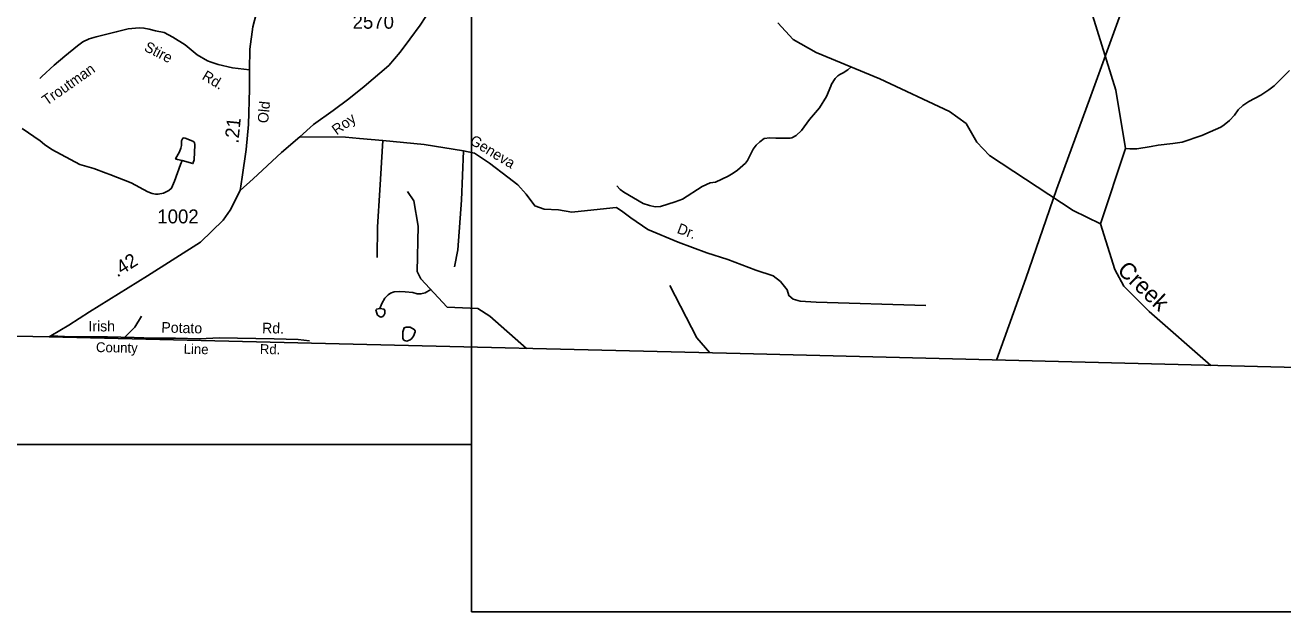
# Model space of a CAD drawing. Extents: x 1473865 to 1648260, y 639067 to 773536.
# Drawn here: x 1540112 to 1551434, y 639067 to 644351 of the extents above; entities that cross this region are included whole.
import ezdxf

# ---------------------------------------------------------------- set-up
doc = ezdxf.new("R2010")
doc.units = 0
for name, color, linetype in [('Exist Boundary Political CountyLine', 7, 'Continuous'), ('Exist Boundary Political CountyLine Road Label', 7, 'Continuous'), ('Exist Hydrographic Creek Single Shore', 7, 'Continuous'), ('Exist Hydrographic Creek Single Shore Label', 7, 'Continuous'), ('Exist Hydrographic Misc Water Feature', 7, 'Continuous'), ('Exist Road Non-System Type 51', 7, 'Continuous'), ('Exist Road Non-System Type 51 Label', 7, 'Continuous'), ('Exist Road Secondary Mileage Hundredths English Label', 7, 'Continuous'), ('Exist Road Secondary Type 41 Attributed', 7, 'Continuous'), ('Exist Road Secondary Type 51 Attributed', 7, 'Continuous'), ('Exist Road Secondary Type 51 Label', 7, 'Continuous'), ('Exist Road Secondary Type 51 Number Label', 7, 'Continuous'), ('Exist Utilities Electrical Transmission Line', 7, 'Continuous'), ('Map Preparation Inset Cut Line', 7, 'Continuous')]:
    doc.layers.add(name, color=color, linetype=linetype)

msp = doc.modelspace()

# ---------------------------------------------------------------- linework, layer by layer
at = {"layer": 'Exist Boundary Political CountyLine'}
for points in [[(1540328, 641543), (1539735, 641557), (1535110, 641703), (1532199, 641826), (1530092, 641919), (1527838, 642067), (1521149, 642511), (1512314, 643029), (1511782, 643036), (1509254, 643125), (1507420, 643240), (1506681, 643272), (1505524, 643268), (1502677, 643393), (1501384, 643481), (1501088, 643430), (1500856, 643367), (1499797, 643087), (1482961, 643541)], [(1542567, 641489), (1540328, 641543)], [(1542567, 641489), (1540328, 641543)], [(1572314, 640793), (1567243, 640870), (1560523, 641043), (1546550, 641393), (1542567, 641489)]]:
    msp.add_lwpolyline(points, dxfattribs=at)
at = {"layer": 'Exist Hydrographic Creek Single Shore'}
for points in [[(1549793, 642562), (1550017, 643239), (1549929, 643767), (1549635, 644715), (1549580, 644883)], [(1549793, 642562), (1549545, 642682), (1548794, 643176), (1548679, 643297), (1548582, 643466), (1548434, 643574), (1547805, 643869), (1547233, 644104), (1547027, 644223), (1546887, 644373)], [(1550784, 641287), (1550231, 641772), (1550001, 642000), (1549920, 642152), (1549793, 642562)]]:
    msp.add_lwpolyline(points, dxfattribs=at)
at = {"layer": 'Exist Hydrographic Misc Water Feature'}
for points in [[(1547546, 643974), (1547517, 643949), (1547477, 643923), (1547445, 643908), (1547428, 643896), (1547404, 643870), (1547371, 643821), (1547365, 643801), (1547327, 643708), (1547264, 643607), (1547172, 643502), (1547100, 643403), (1547054, 643358), (1547013, 643337), (1546997, 643333), (1546869, 643332), (1546817, 643336), (1546765, 643329), (1546725, 643299), (1546692, 643269), (1546667, 643234), (1546614, 643132), (1546596, 643109), (1546525, 643044), (1546486, 643018), (1546440, 642991), (1546327, 642937), (1546279, 642930), (1546206, 642899), (1546028, 642784), (1545964, 642759), (1545831, 642719), (1545783, 642716), (1545731, 642728), (1545675, 642745), (1545501, 642846), (1545469, 642871), (1545438, 642905)], [(1550017, 643239), (1550055, 643237), (1550119, 643236), (1550247, 643258), (1550311, 643269), (1550444, 643286), (1550528, 643297), (1550705, 643358), (1550778, 643389), (1550874, 643432), (1550907, 643453), (1550955, 643493), (1551000, 643539), (1551033, 643587), (1551073, 643627), (1551128, 643662), (1551235, 643722), (1551308, 643769), (1551356, 643806), (1551495, 643944)], [(1541524, 643132), (1541511, 643095), (1541457, 642946), (1541430, 642882), (1541404, 642861), (1541357, 642839), (1541309, 642828), (1541285, 642829), (1541255, 642835), (1541215, 642851), (1541067, 642930), (1540874, 643007), (1540842, 643019), (1540730, 643061), (1540603, 643095), (1540353, 643231), (1540286, 643276), (1540246, 643309), (1540084, 643421)], [(1541524, 643132), (1541622, 643105), (1541632, 643137), (1541638, 643273), (1541635, 643295), (1541621, 643307), (1541551, 643334), (1541535, 643335), (1541527, 643328), (1541519, 643309), (1541518, 643267), (1541514, 643242), (1541501, 643211), (1541466, 643146), (1541484, 643141), (1541524, 643132)], [(1544626, 641439), (1544295, 641731), (1544187, 641798), (1543912, 641811), (1543675, 642065), (1543642, 642134), (1543649, 642541), (1543611, 642769), (1543554, 642852)], [(1543765, 641969), (1543714, 641939), (1543674, 641930), (1543642, 641931), (1543602, 641942), (1543534, 641950), (1543486, 641953), (1543434, 641950), (1543400, 641937), (1543380, 641921), (1543351, 641892), (1543324, 641844), (1543306, 641800)], [(1546276, 641400), (1546159, 641535), (1545916, 642006)], [(1540997, 641530), (1541100, 641631), (1541160, 641731)], [(1543306, 641800), (1543275, 641792), (1543269, 641788), (1543277, 641756), (1543285, 641740), (1543301, 641726), (1543314, 641722), (1543331, 641728), (1543345, 641743), (1543351, 641755), (1543351, 641779), (1543343, 641792), (1543306, 641800)], [(1543579, 641632), (1543541, 641630), (1543525, 641626), (1543512, 641589), (1543511, 641533), (1543519, 641516), (1543527, 641511), (1543547, 641506), (1543563, 641510), (1543577, 641518), (1543589, 641527), (1543608, 641549), (1543624, 641589), (1543624, 641597), (1543615, 641611), (1543579, 641632)]]:
    msp.add_lwpolyline(points, dxfattribs=at)
at = {"layer": 'Exist Road Non-System Type 51'}
for points in [[(1542585, 643345), (1542996, 643342), (1543121, 643330), (1543332, 643312)], [(1543332, 643312), (1543305, 642866), (1543285, 642535), (1543282, 642260)], [(1543332, 643312), (1543704, 643277), (1544058, 643220)], [(1544058, 643220), (1544040, 642774), (1544007, 642327), (1543977, 642175)], [(1544058, 643220), (1544156, 643197), (1544292, 643107), (1544456, 642982), (1544546, 642914), (1544623, 642830), (1544700, 642723), (1544784, 642693), (1544912, 642687), (1545034, 642666), (1545403, 642705), (1545434, 642709), (1545493, 642670), (1545565, 642617), (1545717, 642512), (1545991, 642396), (1546249, 642301), (1546437, 642241), (1546690, 642146), (1546845, 642092), (1546913, 642042), (1546973, 641967), (1546986, 641915), (1547025, 641883), (1547088, 641865), (1547234, 641856)], [(1547234, 641856), (1548220, 641825)], [(1542673, 641507), (1542571, 641519), (1542353, 641525), (1541858, 641535), (1541685, 641526), (1541464, 641531), (1541266, 641532), (1541092, 641539), (1540854, 641543), (1540528, 641544), (1540344, 641553)]]:
    msp.add_lwpolyline(points, dxfattribs=at)
at = {"layer": 'Exist Road Secondary Type 41 Attributed'}
msp.add_lwpolyline([(1540751, 644245), (1540688, 644229), (1540632, 644201), (1540584, 644165), (1540469, 644072), (1540374, 643990), (1540262, 643889), (1540244, 643872)], dxfattribs=at)
at = {"layer": 'Exist Road Secondary Type 51 Attributed'}
for points in [[(1542755, 645554), (1542682, 645400), (1542527, 645117), (1542322, 644757), (1542241, 644581), (1542191, 644450), (1542163, 644335), (1542136, 644135), (1542131, 643948)], [(1543770, 644508), (1543667, 644350), (1543575, 644226), (1543489, 644108), (1543385, 643989), (1543164, 643800), (1543026, 643688), (1542886, 643582), (1542708, 643455), (1542585, 643345), (1542421, 643203), (1542165, 642966), (1542048, 642862)], [(1542131, 643948), (1541980, 643968), (1541849, 643997), (1541787, 644017), (1541754, 644030), (1541661, 644085), (1541553, 644173), (1541441, 644243), (1541363, 644285), (1541284, 644301), (1541227, 644314), (1541181, 644325), (1541138, 644326), (1541040, 644318), (1540932, 644290), (1540751, 644245)], [(1542131, 643948), (1542131, 643775), (1542124, 643455), (1542101, 643230), (1542065, 642982), (1542048, 642862)], [(1542048, 642862), (1541958, 642686), (1541893, 642596), (1541690, 642398), (1541214, 642093), (1540692, 641769), (1540504, 641648), (1540344, 641553), (1540328, 641543)]]:
    msp.add_lwpolyline(points, dxfattribs=at)
at = {"layer": 'Exist Utilities Electrical Transmission Line'}
msp.add_lwpolyline([(1548857, 641335), (1549119, 642069), (1549397, 642870), (1549706, 643716), (1549959, 644417), (1550127, 644891), (1550193, 645103), (1550351, 645555), (1550574, 646191), (1550736, 646649), (1550978, 647313), (1551077, 647611), (1551094, 647655), (1551110, 647975), (1551138, 648660), (1551161, 649490), (1551188, 650237), (1551200, 650785), (1551213, 651401), (1551245, 652122), (1551262, 652608), (1551282, 653254)], dxfattribs=at)
at = {"layer": 'Map Preparation Inset Cut Line'}
for points in [[(1481538, 640573), (1544131, 640573), (1544131, 678674), (1481538, 678674), (1481538, 640573)], [(1544131, 639067), (1606587, 639067), (1606587, 678674), (1544131, 678674), (1544131, 639067)]]:
    msp.add_lwpolyline(points, dxfattribs=at)

# ---------------------------------------------------------------- texts
at = {"layer": 'Exist Boundary Political CountyLine Road Label'}
for s, rotation, p in [('County', 358.9885, (1540749, 641407)), ('Line', 358.6368, (1541538, 641392)), ('Rd.', 358.937, (1542224, 641390))]:
    msp.add_text(s, height=88.6, rotation=rotation, dxfattribs=at).set_placement(p)
at = {"layer": 'Exist Hydrographic Creek Single Shore Label'}
msp.add_text('Creek', height=150, rotation=316.3281, dxfattribs=at).set_placement((1549934, 642133))
at = {"layer": 'Exist Road Non-System Type 51 Label'}
for s, rotation, p in [('Geneva', 328.8041, (1544106, 643287)), ('Dr.', 339.4299, (1545973, 642482)), ('Irish', 359.9359, (1540681, 641593)), ('Potato', 358.6368, (1541337, 641583)), ('Rd.', 358.937, (1542244, 641577))]:
    msp.add_text(s, height=95, rotation=rotation, dxfattribs=at).set_placement(p)
at = {"layer": 'Exist Road Secondary Mileage Hundredths English Label'}
for s, rotation, p in [('.21', 84.3356, (1542031, 643282)), ('.42', 31.8567, (1540941, 642077))]:
    msp.add_text(s, height=125, rotation=rotation, dxfattribs=at).set_placement(p)
at = {"layer": 'Exist Road Secondary Type 51 Label'}
for s, rotation, p in [('Stire', 332.8399, (1541175, 644125)), ('Troutman', 35.0674, (1540306, 643623)), ('Rd.', 329.0603, (1541696, 643868)), ('Old', 84.3356, (1542298, 643465)), ('Roy', 36.0155, (1542916, 643357))]:
    msp.add_text(s, height=95, rotation=rotation, dxfattribs=at).set_placement(p)
at = {"layer": 'Exist Road Secondary Type 51 Number Label'}
for s, p in [('2570', (1543060, 644319)), ('1002', (1541302, 642566))]:
    msp.add_text(s, height=125, dxfattribs=at).set_placement(p)

doc.saveas('drawing.dxf')
